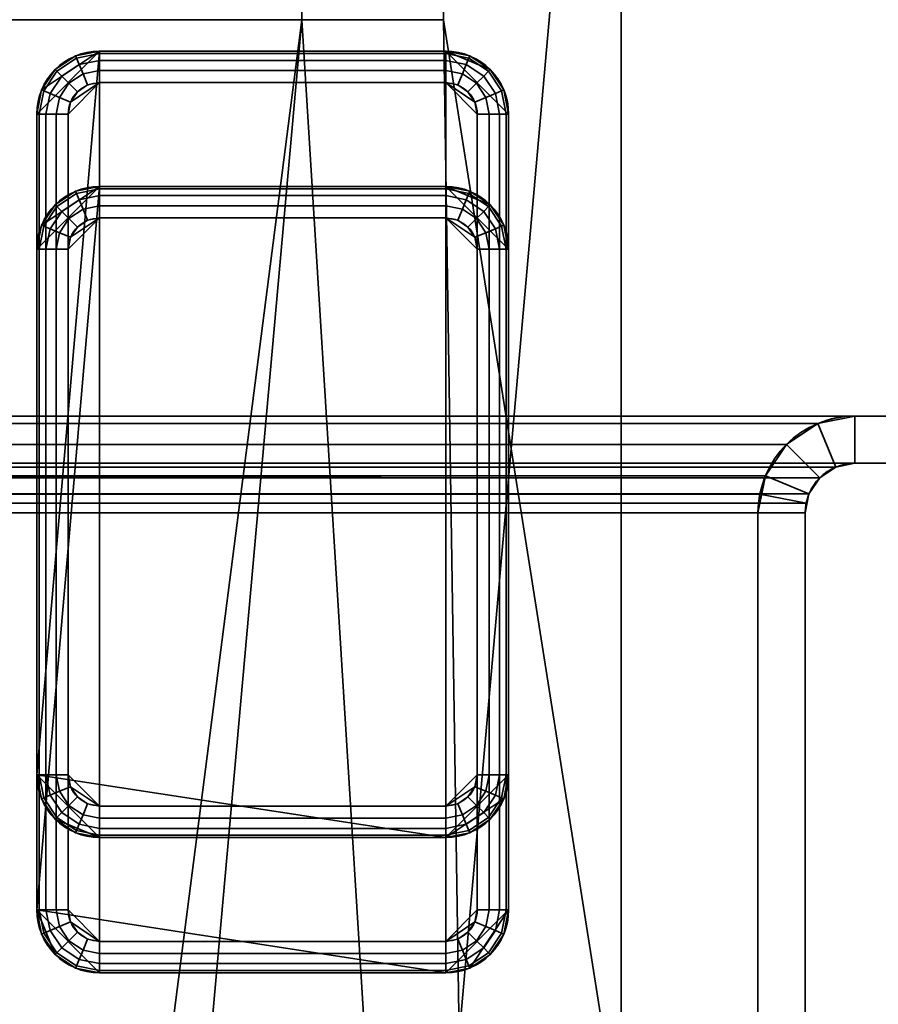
# Model space of a CAD drawing. Header units: millimetres. Extents: x -527 to 5177, y -116 to 161.
# Tile 986 of 1056: x 3412 to 3439, y 84 to 115. Entities that reach past the tile are written whole.
import ezdxf

# ---------------------------------------------------------------- set-up
doc = ezdxf.new("R2010")
doc.units = ezdxf.units.MM
doc.layers.add('151', color=7, linetype='Continuous', true_color=0xffffff)

# ---------------------------------------------------------------- blocks, each defined once
blk = doc.blocks.new('UG_SURFACE_214')
at = {"layer": '151', "color": 252, "linetype": 'Continuous', "lineweight": 35}
for points in [[(2545, 101.2, 2050.25), (3455, 101.2, 2050.25), (3455, 102.7, 2050.25), (2545, 102.7, 2050.25)], [(2561.92, 102.7, 2033.33), (2545, 102.7, 2050.25), (3455, 102.7, 2050.25), (3438.08, 102.7, 2033.33)], [(3436.901, 102.466, 2032.151), (2563.099, 102.466, 2032.151), (2561.92, 102.7, 2033.33), (3438.08, 102.7, 2033.33)], [(3438.08, 101.2, 2033.33), (3437.475, 101.08, 2032.725), (3436.901, 102.466, 2032.151), (3438.08, 102.7, 2033.33)], [(3438.08, 102.7, 2033.33), (3455, 102.7, 2050.25), (3455, 101.2, 2050.25), (3438.08, 101.2, 2033.33)], [(3435.902, 101.798, 2031.152), (2564.098, 101.798, 2031.152), (2563.099, 102.466, 2032.151), (3436.901, 102.466, 2032.151)], [(3437.475, 101.08, 2032.725), (3436.963, 100.737, 2032.213), (3435.902, 101.798, 2031.152), (3436.901, 102.466, 2032.151)], [(3435.235, 100.799, 2030.484), (2564.765, 100.799, 2030.484), (2564.098, 101.798, 2031.152), (3435.902, 101.798, 2031.152)], [(3435.235, 100.799, 2030.484), (3435.902, 101.798, 2031.152), (3436.963, 100.737, 2032.213), (3436.62, 100.225, 2031.87)], [(2561.92, 101.2, 2033.33), (3438.08, 101.2, 2033.33), (3455, 101.2, 2050.25), (2545, 101.2, 2050.25)], [(3438.08, 101.2, 2033.33), (2561.92, 101.2, 2033.33), (2562.525, 101.08, 2032.725), (3437.475, 101.08, 2032.725)], [(3437.475, 101.08, 2032.725), (2562.525, 101.08, 2032.725), (2563.037, 100.737, 2032.213), (3436.963, 100.737, 2032.213)], [(2564.941, 100.221, 2030.309), (2564.765, 100.799, 2030.484), (3435.235, 100.799, 2030.484)], [(2564.941, 100.221, 2030.309), (3435.235, 100.799, 2030.484), (3435.059, 100.221, 2030.309)], [(3435.059, 100.221, 2030.309), (3435.235, 100.799, 2030.484), (3436.62, 100.225, 2031.87), (3436.53, 99.928, 2031.78)], [(3436.963, 100.737, 2032.213), (2563.037, 100.737, 2032.213), (2563.38, 100.225, 2031.87), (3436.62, 100.225, 2031.87)], [(3436.53, 99.928, 2031.78), (2563.38, 100.225, 2031.87), (2563.47, 99.928, 2031.78)], [(3436.53, 99.928, 2031.78), (3436.62, 100.225, 2031.87), (2563.38, 100.225, 2031.87)], [(3435.059, 100.221, 2030.309), (2565, 99.62, 2030.25), (2564.941, 100.221, 2030.309)], [(3435.059, 100.221, 2030.309), (3435, 99.62, 2030.25), (2565, 99.62, 2030.25)], [(3435, 99.62, 2030.25), (3435.059, 100.221, 2030.309), (3436.53, 99.928, 2031.78), (3436.5, 99.62, 2031.75)], [(2563.47, 99.928, 2031.78), (3436.5, 99.62, 2031.75), (3436.53, 99.928, 2031.78)], [(2563.47, 99.928, 2031.78), (2563.5, 99.62, 2031.75), (3436.5, 99.62, 2031.75)], [(2563.5, 79.28, 2031.75), (3436.5, 79.28, 2031.75), (3436.5, 99.62, 2031.75), (2563.5, 99.62, 2031.75)], [(2565, 79.28, 2030.25), (2565, 99.62, 2030.25), (3435, 99.62, 2030.25), (3435, 79.28, 2030.25)], [(3436.5, 99.62, 2031.75), (3436.5, 79.28, 2031.75), (3435, 79.28, 2030.25), (3435, 99.62, 2030.25)]]:
    blk.add_3dface(points, dxfattribs=at)
blk = doc.blocks.new('UG_SURFACE_215')
at = {"layer": '151', "color": 252, "linetype": 'Continuous', "lineweight": 35}
for points in [[(3438.08, 102.7, 2033.33), (3438.08, 102.7, -7.75), (3436.901, 102.466, -7.75), (3436.901, 102.466, 2032.151)], [(3438.08, 101.2, -7.75), (3437.475, 101.08, -7.75), (3436.901, 102.466, -7.75), (3438.08, 102.7, -7.75)], [(3438.08, 102.7, 2033.33), (3436.901, 102.466, 2032.151), (3437.475, 101.08, 2032.725), (3438.08, 101.2, 2033.33)], [(3455, 102.7, 2050.25), (3455, 102.7, -7.75), (3438.08, 102.7, -7.75), (3438.08, 102.7, 2033.33)], [(3438.08, 102.7, -7.75), (3455, 102.7, -7.75), (3455, 101.2, -7.75), (3438.08, 101.2, -7.75)], [(3438.08, 101.2, 2033.33), (3455, 101.2, 2050.25), (3455, 102.7, 2050.25), (3438.08, 102.7, 2033.33)], [(3436.901, 102.466, 2032.151), (3436.901, 102.466, -7.75), (3435.902, 101.798, -7.75), (3435.902, 101.798, 2031.152)], [(3437.475, 101.08, -7.75), (3436.963, 100.737, -7.75), (3435.902, 101.798, -7.75), (3436.901, 102.466, -7.75)], [(3436.901, 102.466, 2032.151), (3435.902, 101.798, 2031.152), (3436.963, 100.737, 2032.213), (3437.475, 101.08, 2032.725)], [(3435.902, 101.798, 2031.152), (3435.902, 101.798, -7.75), (3435.235, 100.799, -7.75), (3435.235, 100.799, 2030.484)], [(3435.235, 100.799, -7.75), (3435.902, 101.798, -7.75), (3436.963, 100.737, -7.75), (3436.62, 100.225, -7.75)], [(3436.62, 100.225, 2031.87), (3436.963, 100.737, 2032.213), (3435.902, 101.798, 2031.152), (3435.235, 100.799, 2030.484)], [(3437.475, 101.08, 2032.725), (3437.475, 101.08, -7.75), (3438.08, 101.2, -7.75), (3438.08, 101.2, 2033.33)], [(3455, 101.2, 2050.25), (3438.08, 101.2, 2033.33), (3438.08, 101.2, -7.75), (3455, 101.2, -7.75)], [(3435.235, 100.799, -7.75), (3435, 99.62, -7.75), (3435, 99.62, 2030.25)], [(3435, 99.62, 2030.25), (3435.059, 100.221, 2030.309), (3435.235, 100.799, -7.75)], [(3435, 99.62, -7.75), (3435.235, 100.799, -7.75), (3436.62, 100.225, -7.75), (3436.5, 99.62, -7.75)], [(3435.059, 100.221, 2030.309), (3435.235, 100.799, 2030.484), (3435.235, 100.799, -7.75)], [(3436.53, 99.928, 2031.78), (3436.62, 100.225, 2031.87), (3435.235, 100.799, 2030.484), (3435.059, 100.221, 2030.309)], [(3436.963, 100.737, 2032.213), (3436.963, 100.737, -7.75), (3437.475, 101.08, -7.75), (3437.475, 101.08, 2032.725)], [(3436.62, 100.225, 2031.87), (3436.62, 100.225, -7.75), (3436.963, 100.737, -7.75), (3436.963, 100.737, 2032.213)], [(3436.5, 99.62, 2031.75), (3436.53, 99.928, 2031.78), (3435.059, 100.221, 2030.309), (3435, 99.62, 2030.25)], [(3436.53, 99.928, 2031.78), (3436.5, 99.62, -7.75), (3436.62, 100.225, -7.75)], [(3436.62, 100.225, -7.75), (3436.62, 100.225, 2031.87), (3436.53, 99.928, 2031.78)], [(3436.53, 99.928, 2031.78), (3436.5, 99.62, 2031.75), (3436.5, 99.62, -7.75)], [(3435, 99.62, 2030.25), (3435, 99.62, -7.75), (3435, 79.28, -7.75), (3435, 79.28, 2030.25)], [(3436.5, 99.62, -7.75), (3436.5, 79.28, -7.75), (3435, 79.28, -7.75), (3435, 99.62, -7.75)], [(3436.5, 79.28, 2031.75), (3436.5, 99.62, 2031.75), (3435, 99.62, 2030.25), (3435, 79.28, 2030.25)], [(3436.5, 99.62, 2031.75), (3436.5, 79.28, 2031.75), (3436.5, 79.28, -7.75), (3436.5, 99.62, -7.75)]]:
    blk.add_3dface(points, dxfattribs=at)
blk = doc.blocks.new('UG_SURFACE_228')
at = {"layer": '151', "color": 41, "linetype": 'Continuous', "lineweight": 35}
for points in [[(2569.35, 79.5, 2025.9), (3430.65, 79.5, 2025.9), (3430.65, 141.15, 2025.9), (2569.35, 141.15, 2025.9)], [(3425, 141.15, 2020.25), (3425, 115.3, 2020.25), (2575, 115.3, 2020.25), (2575, 141.15, 2020.25)], [(3420.5, 115.3, 2015.75), (3420.5, 141.15, 2015.75), (2579.5, 141.15, 2015.75), (2579.5, 115.3, 2015.75)], [(3413, 31.5, 2008.25), (3408.65, 141.15, 2003.9), (3420.5, 141.15, 2015.75), (3420.5, 115.3, 2015.75)], [(3413, 31.5, 2008.25), (3413, 23.15, 2008.25), (3408.65, 23.15, 2003.9), (3408.65, 141.15, 2003.9)], [(3425, 115.3, 2020.25), (3425, 141.15, 2020.25), (3430.65, 141.15, 2025.9), (3430.65, 79.5, 2025.9)], [(3425, 115.3, 2020.25), (3420.5, 115.3, 2015.75), (2579.5, 115.3, 2015.75), (2575, 115.3, 2020.25)], [(3415.5, 31.5, 2010.75), (3413, 31.5, 2008.25), (3420.5, 115.3, 2015.75), (3422.5, 83, 2017.75)], [(3425.5, 83, 2020.75), (3422.5, 83, 2017.75), (3420.5, 115.3, 2015.75), (3425, 115.3, 2020.25)], [(3425.5, 83, 2020.75), (3425, 115.3, 2020.25), (3430.65, 79.5, 2025.9)]]:
    blk.add_3dface(points, dxfattribs=at)
blk = doc.blocks.new('UG_SURFACE_236')
at = {"layer": '151', "color": 253, "linetype": 'Continuous', "lineweight": 35}
for points in [[(3412.227, 108.765, -5.75), (3412.075, 108, -5.75), (3414.075, 110, -5.75)], [(3412.075, 87, -5.75), (3425.075, 85, -5.75), (3425.075, 110, -5.75), (3414.075, 110, -5.75)], [(3412.075, 108, -5.75), (3412.075, 87, -5.75), (3414.075, 110, -5.75)], [(3414.075, 110, -5.75), (3413.31, 109.848, -5.75), (3412.661, 109.414, -5.75), (3412.227, 108.765, -5.75)], [(3414.075, 110, -5.75), (3414.075, 110, -6.75), (3413.31, 109.848, -6.75), (3413.31, 109.848, -5.75)], [(3414.075, 109.924, -7.133), (3413.339, 109.777, -7.133), (3413.31, 109.848, -6.75), (3414.075, 110, -6.75)], [(3414.075, 109.707, -7.457), (3413.422, 109.577, -7.457), (3413.339, 109.777, -7.133), (3414.075, 109.924, -7.133)], [(3425.075, 110, -6.75), (3414.075, 110, -6.75), (3414.075, 110, -5.75), (3425.075, 110, -5.75)], [(3414.075, 110, -6.75), (3425.075, 110, -6.75), (3425.075, 109.924, -7.133), (3414.075, 109.924, -7.133)], [(3414.075, 109.924, -7.133), (3425.075, 109.924, -7.133), (3425.075, 109.707, -7.457), (3414.075, 109.707, -7.457)], [(3425.84, 109.848, -5.75), (3425.84, 109.848, -6.75), (3425.075, 110, -6.75), (3425.075, 110, -5.75)], [(3425.075, 110, -5.75), (3427.075, 108, -5.75), (3426.923, 108.765, -5.75), (3426.489, 109.414, -5.75)], [(3427.075, 87, -5.75), (3427.075, 108, -5.75), (3425.075, 110, -5.75), (3425.075, 85, -5.75)], [(3426.489, 109.414, -5.75), (3425.84, 109.848, -5.75), (3425.075, 110, -5.75)], [(3425.811, 109.777, -7.133), (3425.075, 109.924, -7.133), (3425.075, 110, -6.75), (3425.84, 109.848, -6.75)], [(3425.728, 109.577, -7.457), (3425.075, 109.707, -7.457), (3425.075, 109.924, -7.133), (3425.811, 109.777, -7.133)], [(3413.31, 109.848, -5.75), (3413.31, 109.848, -6.75), (3412.661, 109.414, -6.75), (3412.661, 109.414, -5.75)], [(3413.339, 109.777, -7.133), (3412.715, 109.36, -7.133), (3412.661, 109.414, -6.75), (3413.31, 109.848, -6.75)], [(3413.422, 109.577, -7.457), (3412.868, 109.207, -7.457), (3412.715, 109.36, -7.133), (3413.339, 109.777, -7.133)], [(3413.546, 109.277, -7.674), (3413.097, 108.978, -7.674), (3412.868, 109.207, -7.457), (3413.422, 109.577, -7.457)], [(3414.075, 109.383, -7.674), (3413.546, 109.277, -7.674), (3413.422, 109.577, -7.457), (3414.075, 109.707, -7.457)], [(3414.075, 109.707, -7.457), (3425.075, 109.707, -7.457), (3425.075, 109.383, -7.674), (3414.075, 109.383, -7.674)], [(3425.604, 109.277, -7.674), (3425.075, 109.383, -7.674), (3425.075, 109.707, -7.457), (3425.728, 109.577, -7.457)], [(3426.053, 108.978, -7.674), (3425.604, 109.277, -7.674), (3425.728, 109.577, -7.457), (3426.282, 109.207, -7.457)], [(3426.282, 109.207, -7.457), (3425.728, 109.577, -7.457), (3425.811, 109.777, -7.133), (3426.435, 109.36, -7.133)], [(3426.435, 109.36, -7.133), (3425.811, 109.777, -7.133), (3425.84, 109.848, -6.75), (3426.489, 109.414, -6.75)], [(3426.489, 109.414, -5.75), (3426.489, 109.414, -6.75), (3425.84, 109.848, -6.75), (3425.84, 109.848, -5.75)], [(3412.661, 109.414, -5.75), (3412.661, 109.414, -6.75), (3412.227, 108.765, -6.75), (3412.227, 108.765, -5.75)], [(3412.715, 109.36, -7.133), (3412.297, 108.736, -7.133), (3412.227, 108.765, -6.75), (3412.661, 109.414, -6.75)], [(3412.868, 109.207, -7.457), (3412.498, 108.653, -7.457), (3412.297, 108.736, -7.133), (3412.715, 109.36, -7.133)], [(3413.692, 108.924, -7.75), (3413.368, 108.707, -7.75), (3413.097, 108.978, -7.674), (3413.546, 109.277, -7.674)], [(3414.075, 109, -7.75), (3413.692, 108.924, -7.75), (3413.546, 109.277, -7.674), (3414.075, 109.383, -7.674)], [(3414.075, 109.383, -7.674), (3425.075, 109.383, -7.674), (3425.075, 109, -7.75), (3414.075, 109, -7.75)], [(3425.458, 108.924, -7.75), (3425.075, 109, -7.75), (3425.075, 109.383, -7.674), (3425.604, 109.277, -7.674)], [(3425.782, 108.707, -7.75), (3425.458, 108.924, -7.75), (3425.604, 109.277, -7.674), (3426.053, 108.978, -7.674)], [(3426.652, 108.653, -7.457), (3426.282, 109.207, -7.457), (3426.435, 109.36, -7.133), (3426.852, 108.736, -7.133)], [(3426.852, 108.736, -7.133), (3426.435, 109.36, -7.133), (3426.489, 109.414, -6.75), (3426.923, 108.765, -6.75)], [(3426.923, 108.765, -5.75), (3426.923, 108.765, -6.75), (3426.489, 109.414, -6.75), (3426.489, 109.414, -5.75)], [(3413.097, 108.978, -7.674), (3412.797, 108.529, -7.674), (3412.498, 108.653, -7.457), (3412.868, 109.207, -7.457)], [(3413.368, 108.707, -7.75), (3413.151, 108.383, -7.75), (3412.797, 108.529, -7.674), (3413.097, 108.978, -7.674)], [(3414.075, 109, -7.75), (3413.075, 108, -7.75), (3413.151, 108.383, -7.75)], [(3413.075, 87, -7.75), (3413.075, 108, -7.75), (3414.075, 109, -7.75), (3414.075, 86, -7.75)], [(3413.151, 108.383, -7.75), (3413.368, 108.707, -7.75), (3413.692, 108.924, -7.75), (3414.075, 109, -7.75)], [(3425.075, 86, -7.75), (3414.075, 86, -7.75), (3414.075, 109, -7.75), (3425.075, 109, -7.75)], [(3425.075, 86, -7.75), (3425.075, 109, -7.75), (3426.075, 108, -7.75), (3426.075, 87, -7.75)], [(3425.075, 109, -7.75), (3425.458, 108.924, -7.75), (3425.782, 108.707, -7.75), (3425.999, 108.383, -7.75)], [(3425.999, 108.383, -7.75), (3426.075, 108, -7.75), (3425.075, 109, -7.75)], [(3425.999, 108.383, -7.75), (3425.782, 108.707, -7.75), (3426.053, 108.978, -7.674), (3426.353, 108.529, -7.674)], [(3426.353, 108.529, -7.674), (3426.053, 108.978, -7.674), (3426.282, 109.207, -7.457), (3426.652, 108.653, -7.457)], [(3412.227, 108.765, -5.75), (3412.227, 108.765, -6.75), (3412.075, 108, -6.75), (3412.075, 108, -5.75)], [(3412.297, 108.736, -7.133), (3412.151, 108, -7.133), (3412.075, 108, -6.75), (3412.227, 108.765, -6.75)], [(3412.498, 108.653, -7.457), (3412.368, 108, -7.457), (3412.151, 108, -7.133), (3412.297, 108.736, -7.133)], [(3412.797, 108.529, -7.674), (3412.692, 108, -7.674), (3412.368, 108, -7.457), (3412.498, 108.653, -7.457)], [(3426.458, 108, -7.674), (3426.353, 108.529, -7.674), (3426.652, 108.653, -7.457), (3426.782, 108, -7.457)], [(3426.782, 108, -7.457), (3426.652, 108.653, -7.457), (3426.852, 108.736, -7.133), (3426.999, 108, -7.133)], [(3426.999, 108, -7.133), (3426.852, 108.736, -7.133), (3426.923, 108.765, -6.75), (3427.075, 108, -6.75)], [(3427.075, 108, -5.75), (3427.075, 108, -6.75), (3426.923, 108.765, -6.75), (3426.923, 108.765, -5.75)], [(3413.151, 108.383, -7.75), (3413.075, 108, -7.75), (3412.692, 108, -7.674), (3412.797, 108.529, -7.674)], [(3426.075, 108, -7.75), (3425.999, 108.383, -7.75), (3426.353, 108.529, -7.674), (3426.458, 108, -7.674)], [(3412.075, 108, -6.75), (3412.075, 87, -6.75), (3412.075, 87, -5.75), (3412.075, 108, -5.75)], [(3412.075, 87, -6.75), (3412.075, 108, -6.75), (3412.151, 108, -7.133), (3412.151, 87, -7.133)], [(3412.151, 87, -7.133), (3412.151, 108, -7.133), (3412.368, 108, -7.457), (3412.368, 87, -7.457)], [(3412.368, 87, -7.457), (3412.368, 108, -7.457), (3412.692, 108, -7.674), (3412.692, 87, -7.674)], [(3412.692, 87, -7.674), (3412.692, 108, -7.674), (3413.075, 108, -7.75), (3413.075, 87, -7.75)], [(3426.458, 108, -7.674), (3426.458, 87, -7.674), (3426.075, 87, -7.75), (3426.075, 108, -7.75)], [(3426.782, 108, -7.457), (3426.782, 87, -7.457), (3426.458, 87, -7.674), (3426.458, 108, -7.674)], [(3426.999, 108, -7.133), (3426.999, 87, -7.133), (3426.782, 87, -7.457), (3426.782, 108, -7.457)], [(3427.075, 108, -6.75), (3427.075, 87, -6.75), (3426.999, 87, -7.133), (3426.999, 108, -7.133)], [(3427.075, 87, -6.75), (3427.075, 108, -6.75), (3427.075, 108, -5.75), (3427.075, 87, -5.75)], [(3412.075, 87, -5.75), (3412.075, 87, -6.75), (3412.227, 86.235, -6.75), (3412.227, 86.235, -5.75)], [(3412.075, 87, -5.75), (3412.227, 86.235, -5.75), (3412.661, 85.586, -5.75)], [(3412.661, 85.586, -5.75), (3413.31, 85.152, -5.75), (3414.075, 85, -5.75), (3412.075, 87, -5.75)], [(3414.075, 85, -5.75), (3425.075, 85, -5.75), (3412.075, 87, -5.75)], [(3412.151, 87, -7.133), (3412.297, 86.264, -7.133), (3412.227, 86.235, -6.75), (3412.075, 87, -6.75)], [(3412.368, 87, -7.457), (3412.498, 86.347, -7.457), (3412.297, 86.264, -7.133), (3412.151, 87, -7.133)], [(3412.692, 87, -7.674), (3412.797, 86.471, -7.674), (3412.498, 86.347, -7.457), (3412.368, 87, -7.457)], [(3413.075, 87, -7.75), (3413.151, 86.617, -7.75), (3412.797, 86.471, -7.674), (3412.692, 87, -7.674)], [(3413.151, 86.617, -7.75), (3413.075, 87, -7.75), (3414.075, 86, -7.75)], [(3427.075, 87, -5.75), (3425.075, 85, -5.75), (3425.84, 85.152, -5.75)], [(3425.075, 86, -7.75), (3426.075, 87, -7.75), (3425.999, 86.617, -7.75)], [(3425.84, 85.152, -5.75), (3426.489, 85.586, -5.75), (3426.923, 86.235, -5.75), (3427.075, 87, -5.75)], [(3425.999, 86.617, -7.75), (3426.075, 87, -7.75), (3426.458, 87, -7.674), (3426.353, 86.471, -7.674)], [(3426.353, 86.471, -7.674), (3426.458, 87, -7.674), (3426.782, 87, -7.457), (3426.652, 86.347, -7.457)], [(3426.652, 86.347, -7.457), (3426.782, 87, -7.457), (3426.999, 87, -7.133), (3426.852, 86.264, -7.133)], [(3426.852, 86.264, -7.133), (3426.999, 87, -7.133), (3427.075, 87, -6.75), (3426.923, 86.235, -6.75)], [(3426.923, 86.235, -5.75), (3426.923, 86.235, -6.75), (3427.075, 87, -6.75), (3427.075, 87, -5.75)], [(3412.797, 86.471, -7.674), (3413.097, 86.022, -7.674), (3412.868, 85.793, -7.457), (3412.498, 86.347, -7.457)], [(3413.151, 86.617, -7.75), (3413.368, 86.293, -7.75), (3413.097, 86.022, -7.674), (3412.797, 86.471, -7.674)], [(3414.075, 86, -7.75), (3413.692, 86.076, -7.75), (3413.368, 86.293, -7.75), (3413.151, 86.617, -7.75)], [(3425.999, 86.617, -7.75), (3425.782, 86.293, -7.75), (3425.458, 86.076, -7.75), (3425.075, 86, -7.75)], [(3425.782, 86.293, -7.75), (3425.999, 86.617, -7.75), (3426.353, 86.471, -7.674), (3426.053, 86.022, -7.674)], [(3426.053, 86.022, -7.674), (3426.353, 86.471, -7.674), (3426.652, 86.347, -7.457), (3426.282, 85.793, -7.457)], [(3412.297, 86.264, -7.133), (3412.715, 85.64, -7.133), (3412.661, 85.586, -6.75), (3412.227, 86.235, -6.75)], [(3412.227, 86.235, -5.75), (3412.227, 86.235, -6.75), (3412.661, 85.586, -6.75), (3412.661, 85.586, -5.75)], [(3412.498, 86.347, -7.457), (3412.868, 85.793, -7.457), (3412.715, 85.64, -7.133), (3412.297, 86.264, -7.133)], [(3413.368, 86.293, -7.75), (3413.692, 86.076, -7.75), (3413.546, 85.723, -7.674), (3413.097, 86.022, -7.674)], [(3413.692, 86.076, -7.75), (3414.075, 86, -7.75), (3414.075, 85.617, -7.674), (3413.546, 85.723, -7.674)], [(3425.075, 86, -7.75), (3425.458, 86.076, -7.75), (3425.604, 85.723, -7.674), (3425.075, 85.617, -7.674)], [(3425.458, 86.076, -7.75), (3425.782, 86.293, -7.75), (3426.053, 86.022, -7.674), (3425.604, 85.723, -7.674)], [(3426.282, 85.793, -7.457), (3426.652, 86.347, -7.457), (3426.852, 86.264, -7.133), (3426.435, 85.64, -7.133)], [(3426.435, 85.64, -7.133), (3426.852, 86.264, -7.133), (3426.923, 86.235, -6.75), (3426.489, 85.586, -6.75)], [(3426.489, 85.586, -5.75), (3426.489, 85.586, -6.75), (3426.923, 86.235, -6.75), (3426.923, 86.235, -5.75)], [(3412.868, 85.793, -7.457), (3413.422, 85.423, -7.457), (3413.339, 85.223, -7.133), (3412.715, 85.64, -7.133)], [(3413.097, 86.022, -7.674), (3413.546, 85.723, -7.674), (3413.422, 85.423, -7.457), (3412.868, 85.793, -7.457)], [(3425.075, 85.617, -7.674), (3414.075, 85.617, -7.674), (3414.075, 86, -7.75), (3425.075, 86, -7.75)], [(3425.604, 85.723, -7.674), (3426.053, 86.022, -7.674), (3426.282, 85.793, -7.457), (3425.728, 85.423, -7.457)], [(3425.728, 85.423, -7.457), (3426.282, 85.793, -7.457), (3426.435, 85.64, -7.133), (3425.811, 85.223, -7.133)], [(3412.715, 85.64, -7.133), (3413.339, 85.223, -7.133), (3413.31, 85.152, -6.75), (3412.661, 85.586, -6.75)], [(3412.661, 85.586, -5.75), (3412.661, 85.586, -6.75), (3413.31, 85.152, -6.75), (3413.31, 85.152, -5.75)], [(3413.546, 85.723, -7.674), (3414.075, 85.617, -7.674), (3414.075, 85.293, -7.457), (3413.422, 85.423, -7.457)], [(3425.075, 85.293, -7.457), (3414.075, 85.293, -7.457), (3414.075, 85.617, -7.674), (3425.075, 85.617, -7.674)], [(3425.075, 85.617, -7.674), (3425.604, 85.723, -7.674), (3425.728, 85.423, -7.457), (3425.075, 85.293, -7.457)], [(3425.811, 85.223, -7.133), (3426.435, 85.64, -7.133), (3426.489, 85.586, -6.75), (3425.84, 85.152, -6.75)], [(3425.84, 85.152, -5.75), (3425.84, 85.152, -6.75), (3426.489, 85.586, -6.75), (3426.489, 85.586, -5.75)], [(3413.339, 85.223, -7.133), (3414.075, 85.076, -7.133), (3414.075, 85, -6.75), (3413.31, 85.152, -6.75)], [(3413.31, 85.152, -5.75), (3413.31, 85.152, -6.75), (3414.075, 85, -6.75), (3414.075, 85, -5.75)], [(3413.422, 85.423, -7.457), (3414.075, 85.293, -7.457), (3414.075, 85.076, -7.133), (3413.339, 85.223, -7.133)], [(3425.075, 85.076, -7.133), (3414.075, 85.076, -7.133), (3414.075, 85.293, -7.457), (3425.075, 85.293, -7.457)], [(3425.075, 85.293, -7.457), (3425.728, 85.423, -7.457), (3425.811, 85.223, -7.133), (3425.075, 85.076, -7.133)], [(3425.075, 85.076, -7.133), (3425.811, 85.223, -7.133), (3425.84, 85.152, -6.75), (3425.075, 85, -6.75)], [(3425.075, 85, -5.75), (3425.075, 85, -6.75), (3425.84, 85.152, -6.75), (3425.84, 85.152, -5.75)], [(3425.075, 85, -6.75), (3414.075, 85, -6.75), (3414.075, 85.076, -7.133), (3425.075, 85.076, -7.133)], [(3414.075, 85, -6.75), (3425.075, 85, -6.75), (3425.075, 85, -5.75), (3414.075, 85, -5.75)]]:
    blk.add_3dface(points, dxfattribs=at)
blk = doc.blocks.new('UG_SURFACE_237')
at = {"layer": '151', "color": 253, "linetype": 'Continuous', "lineweight": 35}
for points in [[(3412.227, 113.065, -5.75), (3412.075, 112.3, -5.75), (3414.075, 114.3, -5.75)], [(3412.075, 91.3, -5.75), (3425.075, 89.3, -5.75), (3425.075, 114.3, -5.75), (3414.075, 114.3, -5.75)], [(3412.075, 112.3, -5.75), (3412.075, 91.3, -5.75), (3414.075, 114.3, -5.75)], [(3414.075, 114.3, -5.75), (3413.31, 114.148, -5.75), (3412.661, 113.714, -5.75), (3412.227, 113.065, -5.75)], [(3414.075, 114.3, -5.75), (3414.075, 114.3, -6.75), (3413.31, 114.148, -6.75), (3413.31, 114.148, -5.75)], [(3414.075, 114.224, -7.133), (3413.339, 114.077, -7.133), (3413.31, 114.148, -6.75), (3414.075, 114.3, -6.75)], [(3425.075, 114.3, -6.75), (3414.075, 114.3, -6.75), (3414.075, 114.3, -5.75), (3425.075, 114.3, -5.75)], [(3414.075, 114.3, -6.75), (3425.075, 114.3, -6.75), (3425.075, 114.224, -7.133), (3414.075, 114.224, -7.133)], [(3425.075, 114.3, -5.75), (3427.075, 112.3, -5.75), (3426.923, 113.065, -5.75), (3426.489, 113.714, -5.75)], [(3427.075, 91.3, -5.75), (3427.075, 112.3, -5.75), (3425.075, 114.3, -5.75), (3425.075, 89.3, -5.75)], [(3426.489, 113.714, -5.75), (3425.84, 114.148, -5.75), (3425.075, 114.3, -5.75)], [(3425.84, 114.148, -5.75), (3425.84, 114.148, -6.75), (3425.075, 114.3, -6.75), (3425.075, 114.3, -5.75)], [(3425.811, 114.077, -7.133), (3425.075, 114.224, -7.133), (3425.075, 114.3, -6.75), (3425.84, 114.148, -6.75)], [(3413.31, 114.148, -5.75), (3413.31, 114.148, -6.75), (3412.661, 113.714, -6.75), (3412.661, 113.714, -5.75)], [(3413.339, 114.077, -7.133), (3412.715, 113.66, -7.133), (3412.661, 113.714, -6.75), (3413.31, 114.148, -6.75)], [(3413.422, 113.877, -7.457), (3412.868, 113.507, -7.457), (3412.715, 113.66, -7.133), (3413.339, 114.077, -7.133)], [(3414.075, 114.007, -7.457), (3413.422, 113.877, -7.457), (3413.339, 114.077, -7.133), (3414.075, 114.224, -7.133)], [(3414.075, 113.683, -7.674), (3413.546, 113.577, -7.674), (3413.422, 113.877, -7.457), (3414.075, 114.007, -7.457)], [(3414.075, 114.224, -7.133), (3425.075, 114.224, -7.133), (3425.075, 114.007, -7.457), (3414.075, 114.007, -7.457)], [(3414.075, 114.007, -7.457), (3425.075, 114.007, -7.457), (3425.075, 113.683, -7.674), (3414.075, 113.683, -7.674)], [(3425.728, 113.877, -7.457), (3425.075, 114.007, -7.457), (3425.075, 114.224, -7.133), (3425.811, 114.077, -7.133)], [(3425.604, 113.577, -7.674), (3425.075, 113.683, -7.674), (3425.075, 114.007, -7.457), (3425.728, 113.877, -7.457)], [(3426.282, 113.507, -7.457), (3425.728, 113.877, -7.457), (3425.811, 114.077, -7.133), (3426.435, 113.66, -7.133)], [(3426.435, 113.66, -7.133), (3425.811, 114.077, -7.133), (3425.84, 114.148, -6.75), (3426.489, 113.714, -6.75)], [(3426.489, 113.714, -5.75), (3426.489, 113.714, -6.75), (3425.84, 114.148, -6.75), (3425.84, 114.148, -5.75)], [(3412.661, 113.714, -5.75), (3412.661, 113.714, -6.75), (3412.227, 113.065, -6.75), (3412.227, 113.065, -5.75)], [(3412.715, 113.66, -7.133), (3412.297, 113.036, -7.133), (3412.227, 113.065, -6.75), (3412.661, 113.714, -6.75)], [(3412.868, 113.507, -7.457), (3412.498, 112.953, -7.457), (3412.297, 113.036, -7.133), (3412.715, 113.66, -7.133)], [(3413.546, 113.577, -7.674), (3413.097, 113.278, -7.674), (3412.868, 113.507, -7.457), (3413.422, 113.877, -7.457)], [(3414.075, 113.3, -7.75), (3413.692, 113.224, -7.75), (3413.546, 113.577, -7.674), (3414.075, 113.683, -7.674)], [(3414.075, 113.683, -7.674), (3425.075, 113.683, -7.674), (3425.075, 113.3, -7.75), (3414.075, 113.3, -7.75)], [(3425.458, 113.224, -7.75), (3425.075, 113.3, -7.75), (3425.075, 113.683, -7.674), (3425.604, 113.577, -7.674)], [(3426.053, 113.278, -7.674), (3425.604, 113.577, -7.674), (3425.728, 113.877, -7.457), (3426.282, 113.507, -7.457)], [(3426.652, 112.953, -7.457), (3426.282, 113.507, -7.457), (3426.435, 113.66, -7.133), (3426.852, 113.036, -7.133)], [(3426.852, 113.036, -7.133), (3426.435, 113.66, -7.133), (3426.489, 113.714, -6.75), (3426.923, 113.065, -6.75)], [(3426.923, 113.065, -5.75), (3426.923, 113.065, -6.75), (3426.489, 113.714, -6.75), (3426.489, 113.714, -5.75)], [(3413.097, 113.278, -7.674), (3412.797, 112.829, -7.674), (3412.498, 112.953, -7.457), (3412.868, 113.507, -7.457)], [(3413.692, 113.224, -7.75), (3413.368, 113.007, -7.75), (3413.097, 113.278, -7.674), (3413.546, 113.577, -7.674)], [(3425.782, 113.007, -7.75), (3425.458, 113.224, -7.75), (3425.604, 113.577, -7.674), (3426.053, 113.278, -7.674)], [(3426.353, 112.829, -7.674), (3426.053, 113.278, -7.674), (3426.282, 113.507, -7.457), (3426.652, 112.953, -7.457)], [(3412.227, 113.065, -5.75), (3412.227, 113.065, -6.75), (3412.075, 112.3, -6.75), (3412.075, 112.3, -5.75)], [(3412.297, 113.036, -7.133), (3412.151, 112.3, -7.133), (3412.075, 112.3, -6.75), (3412.227, 113.065, -6.75)], [(3412.498, 112.953, -7.457), (3412.368, 112.3, -7.457), (3412.151, 112.3, -7.133), (3412.297, 113.036, -7.133)], [(3413.368, 113.007, -7.75), (3413.151, 112.683, -7.75), (3412.797, 112.829, -7.674), (3413.097, 113.278, -7.674)], [(3414.075, 113.3, -7.75), (3413.075, 112.3, -7.75), (3413.151, 112.683, -7.75)], [(3414.075, 113.3, -7.75), (3414.075, 90.3, -7.75), (3413.075, 91.3, -7.75), (3413.075, 112.3, -7.75)], [(3413.151, 112.683, -7.75), (3413.368, 113.007, -7.75), (3413.692, 113.224, -7.75), (3414.075, 113.3, -7.75)], [(3414.075, 113.3, -7.75), (3425.075, 113.3, -7.75), (3425.075, 90.3, -7.75), (3414.075, 90.3, -7.75)], [(3425.075, 90.3, -7.75), (3425.075, 113.3, -7.75), (3426.075, 112.3, -7.75), (3426.075, 91.3, -7.75)], [(3425.075, 113.3, -7.75), (3425.458, 113.224, -7.75), (3425.782, 113.007, -7.75), (3425.999, 112.683, -7.75)], [(3425.999, 112.683, -7.75), (3426.075, 112.3, -7.75), (3425.075, 113.3, -7.75)], [(3425.999, 112.683, -7.75), (3425.782, 113.007, -7.75), (3426.053, 113.278, -7.674), (3426.353, 112.829, -7.674)], [(3426.782, 112.3, -7.457), (3426.652, 112.953, -7.457), (3426.852, 113.036, -7.133), (3426.999, 112.3, -7.133)], [(3426.999, 112.3, -7.133), (3426.852, 113.036, -7.133), (3426.923, 113.065, -6.75), (3427.075, 112.3, -6.75)], [(3427.075, 112.3, -5.75), (3427.075, 112.3, -6.75), (3426.923, 113.065, -6.75), (3426.923, 113.065, -5.75)], [(3412.797, 112.829, -7.674), (3412.692, 112.3, -7.674), (3412.368, 112.3, -7.457), (3412.498, 112.953, -7.457)], [(3413.151, 112.683, -7.75), (3413.075, 112.3, -7.75), (3412.692, 112.3, -7.674), (3412.797, 112.829, -7.674)], [(3426.075, 112.3, -7.75), (3425.999, 112.683, -7.75), (3426.353, 112.829, -7.674), (3426.458, 112.3, -7.674)], [(3426.458, 112.3, -7.674), (3426.353, 112.829, -7.674), (3426.652, 112.953, -7.457), (3426.782, 112.3, -7.457)], [(3412.075, 112.3, -6.75), (3412.075, 91.3, -6.75), (3412.075, 91.3, -5.75), (3412.075, 112.3, -5.75)], [(3412.075, 91.3, -6.75), (3412.075, 112.3, -6.75), (3412.151, 112.3, -7.133), (3412.151, 91.3, -7.133)], [(3412.151, 91.3, -7.133), (3412.151, 112.3, -7.133), (3412.368, 112.3, -7.457), (3412.368, 91.3, -7.457)], [(3412.368, 91.3, -7.457), (3412.368, 112.3, -7.457), (3412.692, 112.3, -7.674), (3412.692, 91.3, -7.674)], [(3412.692, 91.3, -7.674), (3412.692, 112.3, -7.674), (3413.075, 112.3, -7.75), (3413.075, 91.3, -7.75)], [(3426.458, 112.3, -7.674), (3426.458, 91.3, -7.674), (3426.075, 91.3, -7.75), (3426.075, 112.3, -7.75)], [(3426.782, 112.3, -7.457), (3426.782, 91.3, -7.457), (3426.458, 91.3, -7.674), (3426.458, 112.3, -7.674)], [(3426.999, 112.3, -7.133), (3426.999, 91.3, -7.133), (3426.782, 91.3, -7.457), (3426.782, 112.3, -7.457)], [(3427.075, 112.3, -6.75), (3427.075, 91.3, -6.75), (3426.999, 91.3, -7.133), (3426.999, 112.3, -7.133)], [(3427.075, 91.3, -6.75), (3427.075, 112.3, -6.75), (3427.075, 112.3, -5.75), (3427.075, 91.3, -5.75)], [(3412.075, 91.3, -5.75), (3412.075, 91.3, -6.75), (3412.227, 90.535, -6.75), (3412.227, 90.535, -5.75)], [(3412.151, 91.3, -7.133), (3412.297, 90.564, -7.133), (3412.227, 90.535, -6.75), (3412.075, 91.3, -6.75)], [(3414.075, 89.3, -5.75), (3412.075, 91.3, -5.75), (3412.227, 90.535, -5.75), (3412.661, 89.886, -5.75)], [(3414.075, 89.3, -5.75), (3425.075, 89.3, -5.75), (3412.075, 91.3, -5.75)], [(3412.368, 91.3, -7.457), (3412.498, 90.647, -7.457), (3412.297, 90.564, -7.133), (3412.151, 91.3, -7.133)], [(3412.692, 91.3, -7.674), (3412.797, 90.771, -7.674), (3412.498, 90.647, -7.457), (3412.368, 91.3, -7.457)], [(3413.075, 91.3, -7.75), (3413.151, 90.917, -7.75), (3412.797, 90.771, -7.674), (3412.692, 91.3, -7.674)], [(3413.151, 90.917, -7.75), (3413.075, 91.3, -7.75), (3414.075, 90.3, -7.75)], [(3426.923, 90.535, -5.75), (3427.075, 91.3, -5.75), (3425.075, 89.3, -5.75)], [(3425.075, 90.3, -7.75), (3426.075, 91.3, -7.75), (3425.999, 90.917, -7.75)], [(3425.999, 90.917, -7.75), (3426.075, 91.3, -7.75), (3426.458, 91.3, -7.674), (3426.353, 90.771, -7.674)], [(3426.353, 90.771, -7.674), (3426.458, 91.3, -7.674), (3426.782, 91.3, -7.457), (3426.652, 90.647, -7.457)], [(3426.652, 90.647, -7.457), (3426.782, 91.3, -7.457), (3426.999, 91.3, -7.133), (3426.852, 90.564, -7.133)], [(3426.852, 90.564, -7.133), (3426.999, 91.3, -7.133), (3427.075, 91.3, -6.75), (3426.923, 90.535, -6.75)], [(3426.923, 90.535, -5.75), (3426.923, 90.535, -6.75), (3427.075, 91.3, -6.75), (3427.075, 91.3, -5.75)], [(3412.797, 90.771, -7.674), (3413.097, 90.322, -7.674), (3412.868, 90.093, -7.457), (3412.498, 90.647, -7.457)], [(3413.151, 90.917, -7.75), (3413.368, 90.593, -7.75), (3413.097, 90.322, -7.674), (3412.797, 90.771, -7.674)], [(3414.075, 90.3, -7.75), (3413.692, 90.376, -7.75), (3413.368, 90.593, -7.75), (3413.151, 90.917, -7.75)], [(3425.999, 90.917, -7.75), (3425.782, 90.593, -7.75), (3425.458, 90.376, -7.75), (3425.075, 90.3, -7.75)], [(3425.782, 90.593, -7.75), (3425.999, 90.917, -7.75), (3426.353, 90.771, -7.674), (3426.053, 90.322, -7.674)], [(3426.053, 90.322, -7.674), (3426.353, 90.771, -7.674), (3426.652, 90.647, -7.457), (3426.282, 90.093, -7.457)], [(3412.297, 90.564, -7.133), (3412.715, 89.94, -7.133), (3412.661, 89.886, -6.75), (3412.227, 90.535, -6.75)], [(3412.227, 90.535, -5.75), (3412.227, 90.535, -6.75), (3412.661, 89.886, -6.75), (3412.661, 89.886, -5.75)], [(3412.498, 90.647, -7.457), (3412.868, 90.093, -7.457), (3412.715, 89.94, -7.133), (3412.297, 90.564, -7.133)], [(3413.368, 90.593, -7.75), (3413.692, 90.376, -7.75), (3413.546, 90.023, -7.674), (3413.097, 90.322, -7.674)], [(3425.075, 89.3, -5.75), (3425.84, 89.452, -5.75), (3426.489, 89.886, -5.75), (3426.923, 90.535, -5.75)], [(3425.458, 90.376, -7.75), (3425.782, 90.593, -7.75), (3426.053, 90.322, -7.674), (3425.604, 90.023, -7.674)], [(3426.282, 90.093, -7.457), (3426.652, 90.647, -7.457), (3426.852, 90.564, -7.133), (3426.435, 89.94, -7.133)], [(3426.435, 89.94, -7.133), (3426.852, 90.564, -7.133), (3426.923, 90.535, -6.75), (3426.489, 89.886, -6.75)], [(3426.489, 89.886, -5.75), (3426.489, 89.886, -6.75), (3426.923, 90.535, -6.75), (3426.923, 90.535, -5.75)], [(3413.097, 90.322, -7.674), (3413.546, 90.023, -7.674), (3413.422, 89.723, -7.457), (3412.868, 90.093, -7.457)], [(3413.692, 90.376, -7.75), (3414.075, 90.3, -7.75), (3414.075, 89.917, -7.674), (3413.546, 90.023, -7.674)], [(3425.075, 89.917, -7.674), (3414.075, 89.917, -7.674), (3414.075, 90.3, -7.75), (3425.075, 90.3, -7.75)], [(3425.075, 90.3, -7.75), (3425.458, 90.376, -7.75), (3425.604, 90.023, -7.674), (3425.075, 89.917, -7.674)], [(3425.604, 90.023, -7.674), (3426.053, 90.322, -7.674), (3426.282, 90.093, -7.457), (3425.728, 89.723, -7.457)], [(3412.715, 89.94, -7.133), (3413.339, 89.523, -7.133), (3413.31, 89.452, -6.75), (3412.661, 89.886, -6.75)], [(3412.661, 89.886, -5.75), (3412.661, 89.886, -6.75), (3413.31, 89.452, -6.75), (3413.31, 89.452, -5.75)], [(3412.661, 89.886, -5.75), (3413.31, 89.452, -5.75), (3414.075, 89.3, -5.75)], [(3412.868, 90.093, -7.457), (3413.422, 89.723, -7.457), (3413.339, 89.523, -7.133), (3412.715, 89.94, -7.133)], [(3413.546, 90.023, -7.674), (3414.075, 89.917, -7.674), (3414.075, 89.593, -7.457), (3413.422, 89.723, -7.457)], [(3425.075, 89.593, -7.457), (3414.075, 89.593, -7.457), (3414.075, 89.917, -7.674), (3425.075, 89.917, -7.674)], [(3425.075, 89.917, -7.674), (3425.604, 90.023, -7.674), (3425.728, 89.723, -7.457), (3425.075, 89.593, -7.457)], [(3425.728, 89.723, -7.457), (3426.282, 90.093, -7.457), (3426.435, 89.94, -7.133), (3425.811, 89.523, -7.133)], [(3425.811, 89.523, -7.133), (3426.435, 89.94, -7.133), (3426.489, 89.886, -6.75), (3425.84, 89.452, -6.75)], [(3425.84, 89.452, -5.75), (3425.84, 89.452, -6.75), (3426.489, 89.886, -6.75), (3426.489, 89.886, -5.75)], [(3413.339, 89.523, -7.133), (3414.075, 89.376, -7.133), (3414.075, 89.3, -6.75), (3413.31, 89.452, -6.75)], [(3413.422, 89.723, -7.457), (3414.075, 89.593, -7.457), (3414.075, 89.376, -7.133), (3413.339, 89.523, -7.133)], [(3425.075, 89.376, -7.133), (3414.075, 89.376, -7.133), (3414.075, 89.593, -7.457), (3425.075, 89.593, -7.457)], [(3425.075, 89.593, -7.457), (3425.728, 89.723, -7.457), (3425.811, 89.523, -7.133), (3425.075, 89.376, -7.133)], [(3425.075, 89.376, -7.133), (3425.811, 89.523, -7.133), (3425.84, 89.452, -6.75), (3425.075, 89.3, -6.75)], [(3413.31, 89.452, -5.75), (3413.31, 89.452, -6.75), (3414.075, 89.3, -6.75), (3414.075, 89.3, -5.75)], [(3425.075, 89.3, -6.75), (3414.075, 89.3, -6.75), (3414.075, 89.376, -7.133), (3425.075, 89.376, -7.133)], [(3414.075, 89.3, -6.75), (3425.075, 89.3, -6.75), (3425.075, 89.3, -5.75), (3414.075, 89.3, -5.75)], [(3425.075, 89.3, -5.75), (3425.075, 89.3, -6.75), (3425.84, 89.452, -6.75), (3425.84, 89.452, -5.75)]]:
    blk.add_3dface(points, dxfattribs=at)
blk = doc.blocks.new('UG_SURFACE_238')
at = {"layer": '151', "color": 41, "linetype": 'Continuous', "lineweight": 35}
for points in [[(3408.65, 23.15, -5.75), (3408.65, 141.15, -5.75), (3420.5, 141.15, -5.75), (3420.5, 115.3, -5.75)], [(3420.5, 115.3, 2015.75), (3420.5, 141.15, 2015.75), (3408.65, 141.15, 2003.9), (3413, 31.5, 2008.25)], [(3408.65, 141.15, 2003.9), (3408.65, 23.15, 2003.9), (3413, 23.15, 2008.25), (3413, 31.5, 2008.25)], [(3420.5, 115.3, -5.75), (3420.5, 141.15, -5.75), (3420.5, 141.15, 2015.75), (3420.5, 115.3, 2015.75)], [(3425, 141.15, -5.75), (3425, 115.3, -5.75), (3425, 115.3, 2020.25), (3425, 141.15, 2020.25)], [(3425, 115.3, -5.75), (3425, 141.15, -5.75), (3430.65, 141.15, -5.75), (3425.5, 83, -5.75)], [(3425.5, 83, 2020.75), (3430.65, 141.15, 2025.9), (3425, 141.15, 2020.25), (3425, 115.3, 2020.25)], [(3430.65, 141.15, -5.75), (3430.65, 79.5, -5.75), (3425.5, 79.5, -5.75), (3425.5, 83, -5.75)], [(3425.5, 83, 2020.75), (3425.5, 79.5, 2020.75), (3430.65, 79.5, 2025.9), (3430.65, 141.15, 2025.9)], [(3430.65, 79.5, 2025.9), (3430.65, 79.5, -5.75), (3430.65, 141.15, -5.75), (3430.65, 141.15, 2025.9)], [(3408.65, 23.15, -5.75), (3420.5, 115.3, -5.75), (3413, 31.5, -5.75)], [(3420.5, 115.3, -5.75), (3422.5, 83, -5.75), (3415.5, 31.5, -5.75), (3413, 31.5, -5.75)], [(3420.5, 115.3, 2015.75), (3413, 31.5, 2008.25), (3415.5, 31.5, 2010.75), (3422.5, 83, 2017.75)], [(3425, 115.3, 2020.25), (3425, 115.3, -5.75), (3420.5, 115.3, -5.75), (3420.5, 115.3, 2015.75)], [(3425.5, 83, -5.75), (3422.5, 83, -5.75), (3420.5, 115.3, -5.75), (3425, 115.3, -5.75)], [(3422.5, 83, 2017.75), (3425.5, 83, 2020.75), (3425, 115.3, 2020.25), (3420.5, 115.3, 2015.75)]]:
    blk.add_3dface(points, dxfattribs=at)
blk = doc.blocks.new('UG_SURFACE_281')
at = {"layer": '151', "color": 252, "linetype": 'Continuous', "lineweight": 35}
for points in [[(3627, -9.3, 2212.25), (3627, 142.4, 2212.25), (2373, 142.4, 2212.25), (2373, -9.3, 2212.25)], [(2523, -9.3, 2062.25), (2523, 142.4, 2062.25), (3477, 142.4, 2062.25), (3477, -9.3, 2062.25)]]:
    blk.add_3dface(points, dxfattribs=at)

msp = doc.modelspace()

# ---------------------------------------------------------------- linework, layer by layer
at = {"layer": '151', "color": 251, "linetype": 'Continuous', "lineweight": -3, "true_color": 0x636466}
for p, q in [((3430.65, 79.5, 2025.9), (3430.65, 141.15, 2025.9)), ((3430.65, 79.5, 2025.9), (3430.65, 141.15, 2025.9)), ((3430.65, 79.5, -5.75), (3430.65, 141.15, -5.75)), ((3425.075, 114.3, -6.75), (3414.075, 114.3, -6.75)), ((3414.075, 114.3, -5.75), (3425.075, 114.3, -5.75)), ((3414.075, 114.3, -6.75), (3414.075, 114.3, -5.75)), ((3425.075, 114.3, -6.75), (3425.075, 114.3, -5.75)), ((3414.075, 113.3, -7.75), (3425.075, 113.3, -7.75)), ((3412.075, 112.3, -6.75), (3412.075, 91.3, -6.75)), ((3412.075, 112.3, -6.75), (3412.075, 112.3, -5.75)), ((3412.075, 91.3, -5.75), (3412.075, 112.3, -5.75)), ((3413.075, 91.3, -7.75), (3413.075, 112.3, -7.75)), ((3426.075, 112.3, -7.75), (3426.075, 91.3, -7.75)), ((3427.075, 91.3, -6.75), (3427.075, 112.3, -6.75)), ((3427.075, 112.3, -5.75), (3427.075, 91.3, -5.75)), ((3427.075, 112.3, -6.75), (3427.075, 112.3, -5.75)), ((3425.075, 110, -6.75), (3414.075, 110, -6.75)), ((3414.075, 110, -5.75), (3425.075, 110, -5.75)), ((3414.075, 110, -6.75), (3414.075, 110, -5.75)), ((3425.075, 110, -6.75), (3425.075, 110, -5.75)), ((3414.075, 109, -7.75), (3425.075, 109, -7.75)), ((3412.075, 108, -6.75), (3412.075, 87, -6.75)), ((3412.075, 108, -6.75), (3412.075, 108, -5.75)), ((3412.075, 87, -5.75), (3412.075, 108, -5.75)), ((3413.075, 87, -7.75), (3413.075, 108, -7.75)), ((3426.075, 108, -7.75), (3426.075, 87, -7.75)), ((3427.075, 108, -6.75), (3427.075, 108, -5.75)), ((3427.075, 108, -5.75), (3427.075, 87, -5.75)), ((3427.075, 87, -6.75), (3427.075, 108, -6.75)), ((3455, 102.7, 2050.25), (2545, 102.7, 2050.25)), ((3438.08, 102.7, 2033.33), (2561.92, 102.7, 2033.33)), ((3438.08, 102.7, 2033.33), (3455, 102.7, 2050.25)), ((3438.08, 102.7, 2033.33), (3455, 102.7, 2050.25)), ((3438.08, 102.7, -7.75), (3438.08, 102.7, 2033.33)), ((3438.08, 102.7, -7.75), (3455, 102.7, -7.75)), ((3455, 101.2, 2050.25), (2545, 101.2, 2050.25)), ((3438.08, 101.2, 2033.33), (2561.92, 101.2, 2033.33)), ((3438.08, 101.2, 2033.33), (3455, 101.2, 2050.25)), ((3438.08, 101.2, -7.75), (3438.08, 101.2, 2033.33)), ((3438.08, 101.2, 2033.33), (3455, 101.2, 2050.25)), ((3438.08, 101.2, -7.75), (3455, 101.2, -7.75)), ((3436.5, 99.62, 2031.75), (2563.5, 99.62, 2031.75)), ((3435, 99.62, 2030.25), (2565, 99.62, 2030.25)), ((3435, 79.28, 2030.25), (3435, 99.62, 2030.25)), ((3435, 79.28, -7.75), (3435, 99.62, -7.75)), ((3435, 99.62, -7.75), (3435, 99.62, 2030.25)), ((3435, 79.28, 2030.25), (3435, 99.62, 2030.25)), ((3436.5, 79.28, -7.75), (3436.5, 99.62, -7.75)), ((3436.5, 79.28, 2031.75), (3436.5, 99.62, 2031.75)), ((3436.5, 79.28, 2031.75), (3436.5, 99.62, 2031.75)), ((3436.5, 99.62, -7.75), (3436.5, 99.62, 2031.75)), ((3412.075, 91.3, -6.75), (3412.075, 91.3, -5.75)), ((3427.075, 91.3, -6.75), (3427.075, 91.3, -5.75)), ((3425.075, 90.3, -7.75), (3414.075, 90.3, -7.75)), ((3414.075, 89.3, -6.75), (3414.075, 89.3, -5.75)), ((3425.075, 89.3, -5.75), (3414.075, 89.3, -5.75)), ((3414.075, 89.3, -6.75), (3425.075, 89.3, -6.75)), ((3425.075, 89.3, -6.75), (3425.075, 89.3, -5.75)), ((3412.075, 87, -6.75), (3412.075, 87, -5.75)), ((3427.075, 87, -6.75), (3427.075, 87, -5.75)), ((3425.075, 86, -7.75), (3414.075, 86, -7.75)), ((3425.075, 85, -5.75), (3414.075, 85, -5.75)), ((3414.075, 85, -6.75), (3414.075, 85, -5.75)), ((3414.075, 85, -6.75), (3425.075, 85, -6.75)), ((3425.075, 85, -6.75), (3425.075, 85, -5.75))]:
    msp.add_line(p, q, dxfattribs=at)
at = {"layer": '151', "color": 251, "linetype": 'Continuous', "lineweight": -3, "true_color": 0x636466, "extrusion": (0, 0, -1)}
for centre, radius, start, end in [((-3414.075, 112.3, 5.75), 2, 360, 90), ((-3425.075, 112.3, 5.75), 2, 90, 180), ((-3414.075, 112.3, 7.75), 1, 360, 90), ((-3425.075, 112.3, 7.75), 1, 90, 180), ((-3414.075, 108, 5.75), 2, 0, 90), ((-3425.075, 108, 5.75), 2, 90, 180), ((-3414.075, 108, 7.75), 1, 0, 90), ((-3425.075, 108, 7.75), 1, 90, 180), ((-3414.075, 91.3, 5.75), 2, 270, 360), ((-3414.075, 91.3, 7.75), 1, 270, 0), ((-3425.075, 91.3, 5.75), 2, 180, 270), ((-3425.075, 91.3, 7.75), 1, 180, 270), ((-3414.075, 87, 5.75), 2, 270, 0), ((-3414.075, 87, 7.75), 1, 270, 0), ((-3425.075, 87, 7.75), 1, 180, 270), ((-3425.075, 87, 5.75), 2, 180, 270)]:
    msp.add_arc(centre, radius, start, end, dxfattribs=at)
at = {"layer": '151', "color": 251, "linetype": 'Continuous', "lineweight": -3, "true_color": 0x636466}
for centre, radius, start, end in [((3414.075, 112.3, -6.75), 2, 90, 180), ((3425.075, 112.3, -6.75), 2, 0, 90), ((3414.075, 108, -6.75), 2, 90, 180), ((3425.075, 108, -6.75), 2, 0, 90), ((3438.08, 99.62, -7.75), 3.08, 90, 180), ((3438.08, 99.62, -7.75), 1.58, 90, 180), ((3414.075, 91.3, -6.75), 2, 180, 270), ((3425.075, 91.3, -6.75), 2, 270, 360), ((3414.075, 87, -6.75), 2, 180, 270), ((3425.075, 87, -6.75), 2, 270, 0)]:
    msp.add_arc(centre, radius, start, end, dxfattribs=at)
at = {"layer": '151', "color": 251, "linetype": 'Continuous', "lineweight": -3, "true_color": 0x636466, "extrusion": (1, 0, 0)}
for centre, start, end in [((113.3, -6.75, 3414.075), 270, 0), ((113.3, -6.75, 3425.075), 270, 0), ((109, -6.75, 3414.075), 270, 0), ((109, -6.75, 3425.075), 270, 0), ((90.3, -6.75, 3414.075), 180, 270), ((90.3, -6.75, 3425.075), 180, 270), ((86, -6.75, 3414.075), 180, 270), ((86, -6.75, 3425.075), 180, 270)]:
    msp.add_arc(centre, 1, start, end, dxfattribs=at)
at = {"layer": '151', "color": 251, "linetype": 'Continuous', "lineweight": -3, "true_color": 0x636466, "extrusion": (0, 1, -4.0817e-16)}
for centre, start, end in [((-3413.075, -6.75, 112.3), 270, 0), ((-3426.075, -6.75, 112.3), 180, 270), ((-3413.075, -6.75, 91.3), 270, 0), ((-3426.075, -6.75, 91.3), 180, 270)]:
    msp.add_arc(centre, 1, start, end, dxfattribs=at)
at = {"layer": '151', "color": 251, "linetype": 'Continuous', "lineweight": -3, "true_color": 0x636466, "extrusion": (0, -1, 2.47818e-16)}
for centre, start, end in [((3413.075, -6.75, -108), 180, 270), ((3426.075, -6.75, -108), 270, 0), ((3413.075, -6.75, -87), 180, 270), ((3426.075, -6.75, -87), 270, 0)]:
    msp.add_arc(centre, 1, start, end, dxfattribs=at)
at = {"layer": '151', "color": 251, "linetype": 'Continuous', "lineweight": -3, "true_color": 0x636466, "extrusion": (0.707107, 6.12323e-17, -0.707107)}
for major_axis in [(-3.08, 0, -3.08), (-1.58, 0, -1.58)]:
    msp.add_ellipse((3438.08, 99.62, 2033.33), major_axis=major_axis, ratio=0.707107, start_param=0, end_param=1.570796, dxfattribs=at)
at = {"layer": '151', "color": 251, "linetype": 'Continuous', "lineweight": -3, "true_color": 0x636466, "extrusion": (-0.707107, -6.12323e-17, 0.707107)}
for major_axis in [(3.08, 0, 3.08), (1.58, 0, 1.58)]:
    msp.add_ellipse((3438.08, 99.62, 2033.33), major_axis=major_axis, ratio=0.707107, start_param=1.570796, end_param=3.141593, dxfattribs=at)

# ---------------------------------------------------------------- block references
at = {"layer": '151', "color": 251, "linetype": 'Continuous', "lineweight": -3, "true_color": 0x636466}
for name in ['UG_SURFACE_281', 'UG_SURFACE_228', 'UG_SURFACE_238', 'UG_SURFACE_237', 'UG_SURFACE_236', 'UG_SURFACE_214', 'UG_SURFACE_215']:
    msp.add_blockref(name, (0, 0), dxfattribs=at)

doc.saveas('drawing.dxf')
